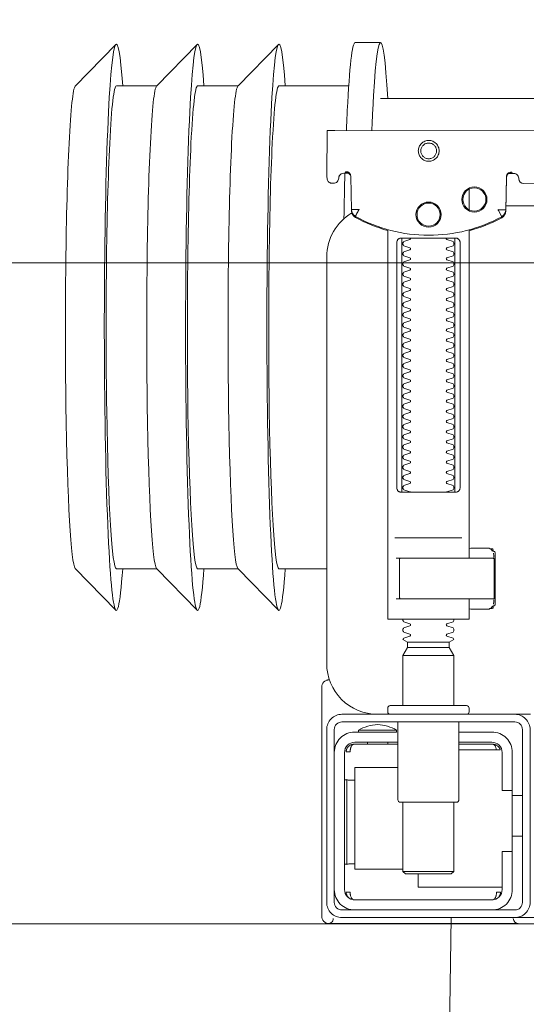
# Model space of a CAD drawing. Header units: millimetres. Extents: x 28291 to 177760, y -399809 to -170937.
# Tile 419 of 656: x 59980 to 59990, y -194373 to -194353. Entities that reach past the tile are written whole.
import ezdxf

# ---------------------------------------------------------------- set-up
doc = ezdxf.new("R2010")
doc.units = ezdxf.units.MM
doc.layers.get('0').update_dxf_attribs({"lineweight": 0})
doc.layers.add('!! 0_ Istn-widok', color=1, linetype='Continuous', lineweight=15)
doc.layers.add('!! 2 ZABUDOWA GK-MDF', color=7, linetype='Continuous', lineweight=13, true_color=0x7a7a7a)
doc.layers.add('!! 2_WYPOS- SANITARNE - zrealizowane', color=9, linetype='Continuous', lineweight=0, true_color=0x808080)
doc.layers.add('!!_@ wypos sanit nd', color=7, linetype='Continuous', lineweight=0, plot=False)

# ---------------------------------------------------------------- blocks, each defined once
blk = doc.blocks.new('A$C324a30b8')
for points in [[(-0.17797, -0.23916), (-0.17727, -0.11958), (-0.17552, 0)], [(-0.17552, 0), (0.17552, 0)]]:
    blk.add_lwpolyline(points)
blk = doc.blocks.new('A$C4ebe9e89')
for points in [[(-0.24944, 0.17326), (-0.24147, 0.18145)], [(-0.24136, 0.17331), (-0.23341, 0.17331), (-0.22548, 0.18145)], [(-0.22538, 0.17331), (-0.21743, 0.17331), (-0.2095, 0.18145)], [(-0.18941, 0.18181), (-0.19441, 0.18181)], [(-0.19567, 0.17331), (-0.20939, 0.17331)], [(-0.18941, 0.17081), (-0.04454, 0.17081), (-0.04035, 0.17071), (-0.03616, 0.17042), (-0.032, 0.16993), (-0.02786, 0.16925), (-0.02376, 0.16837), (-0.0197, 0.16731), (-0.0157, 0.16606), (-0.01176, 0.16462), (-0.00789, 0.163), (-0.0041, 0.1612), (-0.0004, 0.15923), (0.0032, 0.15708), (0.00671, 0.15478), (0.0101, 0.1523), (0.01337, 0.14968)], [(-0.19839, 0.16455), (-0.11148, 0.16437)], [(-0.19593, 0.15629), (-0.19608, 0.15629), (-0.19638, 0.15629), (-0.19593, 0.1562), (-0.19577, 0.15614), (-0.19563, 0.15605), (-0.19551, 0.15594), (-0.1954, 0.15581), (-0.19532, 0.15567), (-0.19526, 0.15551), (-0.19523, 0.15535)], [(-0.16479, 0.14865), (-0.16466, 0.1552), (-0.16464, 0.15536), (-0.1646, 0.15551), (-0.16454, 0.15566), (-0.16445, 0.15579), (-0.16435, 0.15591), (-0.16422, 0.15601), (-0.16408, 0.15609), (-0.16394, 0.15614), (-0.16348, 0.15622), (-0.1638, 0.15623), (-0.16395, 0.15623)], [(-0.172, 0.15297), (-0.172, 0.14892)], [(0.16493, 0.14968), (-0.16477, 0.14968)], [(-0.172, 0.14497), (-0.172, 0.08036)], [(-0.1852, 0.14236), (-0.1852, 0.09436)], [(-0.1748, 0.09436), (-0.1748, 0.14236)], [(-0.17342, 0.08436), (-0.18658, 0.08436)], [(-0.172, 0.0823), (-0.17167, 0.08236), (-0.1682, 0.08236), (-0.16809, 0.08236), (-0.16798, 0.08234), (-0.16789, 0.08225), (-0.16779, 0.08224), (-0.16762, 0.08223), (-0.16752, 0.08223), (-0.16741, 0.08221), (-0.1673, 0.08214), (-0.16725, 0.082), (-0.16725, 0.08174), (-0.16711, 0.08172), (-0.16701, 0.08168), (-0.16693, 0.08162), (-0.16687, 0.08148), (-0.16687, 0.07124), (-0.16691, 0.07111), (-0.16701, 0.07103), (-0.16725, 0.07098), (-0.16725, 0.07071), (-0.16728, 0.07061), (-0.16735, 0.07054), (-0.16746, 0.0705), (-0.16762, 0.07049), (-0.16775, 0.07048), (-0.16789, 0.07046), (-0.16797, 0.07039), (-0.16807, 0.07036), (-0.1682, 0.07036), (-0.17167, 0.07036), (-0.172, 0.07041)], [(-0.16829, 0.08235), (-0.16772, 0.08221), (-0.16738, 0.08176)], [(-0.16723, 0.08135), (-0.16714, 0.08082), (-0.16713, 0.08055)], [(-0.18633, 0.08036), (-0.17526, 0.08036), (-0.17367, 0.08036)], [(-0.24944, 0.07835), (-0.24147, 0.07016)], [(-0.24136, 0.07831), (-0.23341, 0.07831), (-0.22548, 0.07016)], [(-0.22538, 0.07831), (-0.21743, 0.07831), (-0.2095, 0.07016)], [(-0.2, 0.07831), (-0.20939, 0.07831)], [(-0.18633, 0.07236), (-0.1855, 0.07236), (-0.18567, 0.07246), (-0.1857, 0.07256)], [(-0.16713, 0.07216), (-0.16714, 0.0719), (-0.16723, 0.07137)], [(-0.16738, 0.07096), (-0.16772, 0.07051), (-0.16829, 0.07036)], [(-0.1841, 0.06388), (-0.1759, 0.06388)], [(-0.1759, 0.06282), (-0.1841, 0.06282)], [(-0.175, 0.06126), (-0.185, 0.06126)], [(-0.20001, 0.05638), (-0.19987, 0.05642), (-0.19976, 0.05645), (-0.19962, 0.05647), (-0.19948, 0.05647)], [(-0.20099, 0.05497), (-0.20099, 0.00998)], [(-0.19478, 0.04378), (-0.186, 0.04378)], [(-0.192, 0.04418), (-0.192, 0.04378)], [(-0.188, 0.04418), (-0.188, 0.04378)], [(-0.16664, 0.04268), (-0.16666, 0.04284), (-0.16669, 0.04295), (-0.16672, 0.04306), (-0.16675, 0.04316), (-0.16679, 0.04326), (-0.16683, 0.04337), (-0.16689, 0.04346), (-0.16694, 0.04355), (-0.16701, 0.04363), (-0.1671, 0.0437), (-0.16718, 0.04375), (-0.16728, 0.04378), (-0.16718, 0.04377), (-0.16708, 0.04376), (-0.16696, 0.04373), (-0.16686, 0.0437), (-0.16677, 0.04367), (-0.16666, 0.04362), (-0.16657, 0.04357), (-0.16646, 0.0435), (-0.16636, 0.04342), (-0.16627, 0.04334), (-0.16618, 0.04324), (-0.1661, 0.04314), (-0.16603, 0.04303), (-0.16597, 0.04292), (-0.16592, 0.0428), (-0.16588, 0.04268), (-0.174, 0.04268)], [(-0.174, 0.04378), (-0.16722, 0.04378)], [(-0.185, 0.01918), (-0.1945, 0.01918), (-0.1945, 0.03918), (-0.186, 0.03918)], [(-0.19591, 0.03679), (-0.19602, 0.03679), (-0.19616, 0.03679), (-0.19632, 0.03679), (-0.1965, 0.03679)], [(-0.1615, 0.03368), (-0.1635, 0.03368)], [(-0.185, 0.03238), (-0.185, 0.01876), (-0.1845, 0.01826), (-0.1755, 0.01826), (-0.175, 0.01876), (-0.175, 0.03238)], [(-0.1615, 0.02568), (-0.1635, 0.02568)], [(-0.1965, 0.02017), (-0.19632, 0.02017), (-0.19616, 0.02017), (-0.19602, 0.02017), (-0.19591, 0.02017)], [(-0.175, 0.01876), (-0.185, 0.01876)], [(-0.182, 0.01826), (-0.182, 0.01568), (-0.1655, 0.01568)], [(-0.16636, 0.01353), (-0.16625, 0.01364), (-0.16618, 0.01371), (-0.16612, 0.01379), (-0.16606, 0.01388), (-0.166, 0.01398), (-0.16596, 0.01407), (-0.16592, 0.01417), (-0.16589, 0.01428), (-0.16586, 0.01438), (-0.16584, 0.01449), (-0.16583, 0.01459), (-0.16583, 0.01469), (-0.16593, 0.01468), (-0.16606, 0.01468), (-0.1663, 0.01468), (-0.1664, 0.01468), (-0.16651, 0.01468), (-0.16661, 0.01468), (-0.16661, 0.01458), (-0.16662, 0.01448), (-0.16663, 0.01438), (-0.16664, 0.01428), (-0.16665, 0.01418), (-0.16667, 0.01407), (-0.1667, 0.01397), (-0.16673, 0.01387), (-0.16676, 0.01377), (-0.1668, 0.01366), (-0.16685, 0.01356), (-0.1669, 0.01347), (-0.16697, 0.01338), (-0.16704, 0.01331), (-0.16712, 0.01325), (-0.16725, 0.01318), (-0.19475, 0.01318), (-0.19493, 0.01328), (-0.19501, 0.01336), (-0.19507, 0.01344), (-0.19513, 0.01353), (-0.19518, 0.01363), (-0.19522, 0.01372), (-0.19526, 0.01383), (-0.19529, 0.01393), (-0.19532, 0.01405), (-0.19534, 0.01415), (-0.19536, 0.01425), (-0.19537, 0.01435), (-0.19538, 0.01446), (-0.19538, 0.01458), (-0.19539, 0.01468), (-0.19617, 0.01467), (-0.19616, 0.01456), (-0.19615, 0.01446), (-0.19613, 0.01435), (-0.1961, 0.01425), (-0.19607, 0.01415), (-0.19603, 0.01405), (-0.19598, 0.01395), (-0.19592, 0.01386), (-0.19586, 0.01377), (-0.19579, 0.01369), (-0.19571, 0.01361), (-0.19563, 0.01353)]]:
    blk.add_lwpolyline(points)
for points in [[(-0.19989, 0.16454), (-0.19995, 0.15554, 0.009369), (-0.19993, 0.15511), (-0.19991, 0.15494), (-0.19986, 0.15477), (-0.19978, 0.15461), (-0.19968, 0.15447), (-0.19955, 0.15435), (-0.1994, 0.15426), (-0.19924, 0.15419), (-0.19907, 0.15415), (-0.19895, 0.15414), (-0.1988, 0.15414)], [(-0.16412, 0.15607), (-0.16324, 0.15607), (-0.16303, 0.15604), (-0.16282, 0.15598), (-0.16264, 0.15587), (-0.16249, 0.15572), (-0.16236, 0.15555), (-0.16228, 0.15535), (-0.16224, 0.15515, 0.002299), (-0.16224, 0.15503, 0.40455), (-0.16124, 0.15406), (-0.11145, 0.15396)], [(-0.19576, 0.15613), (-0.19665, 0.15613, 0.282591), (-0.19753, 0.15558), (-0.19757, 0.15549), (-0.19761, 0.15538), (-0.19763, 0.15529), (-0.19764, 0.15514, -0.415352), (-0.19864, 0.15414)], [(-0.19623, 0.15644), (-0.19587, 0.15638), (-0.19555, 0.15617), (-0.19533, 0.15585), (-0.19523, 0.1555), (-0.19513, 0.14894), (-0.19513, 0.14888, 0.265347), (-0.19435, 0.14762, 0.125711), (-0.17997, 0.14391, 0.125711), (-0.16558, 0.14756, 0.26954), (-0.16479, 0.14885), (-0.16467, 0.1554), (-0.16464, 0.15562), (-0.16456, 0.15583), (-0.16444, 0.15601), (-0.16428, 0.15617), (-0.16409, 0.15628), (-0.16388, 0.15635), (-0.16368, 0.15638)], [(-0.15993, 0.04968), (-0.17248, 0.04968, 0.405519), (-0.172, 0.05018), (-0.172, 0.05088, 0.414214), (-0.1725, 0.05138), (-0.1875, 0.05138, 0.414214), (-0.188, 0.05088), (-0.188, 0.05018, 0.405519), (-0.18751, 0.04968), (-0.19, 0.04968, -0.414214), (-0.2, 0.05968), (-0.2, 0.13968, -0.266001), (-0.19506, 0.1483)], [(-0.19512, 0.14869), (-0.19511, 0.1485), (-0.19509, 0.1484), (-0.19506, 0.1483), (-0.19503, 0.1482), (-0.19498, 0.1481), (-0.19493, 0.148), (-0.19488, 0.14791), (-0.19482, 0.14782), (-0.19475, 0.14774), (-0.19467, 0.14766), (-0.1946, 0.14759), (-0.19451, 0.14753), (-0.19443, 0.14747), (-0.19434, 0.14742), (-0.19358, 0.14701), (-0.19281, 0.14663), (-0.19203, 0.14628), (-0.19124, 0.14594), (-0.19044, 0.14563), (-0.18964, 0.14534), (-0.18882, 0.14507), (-0.188, 0.14483), (-0.188, 0.06856, 0.414214), (-0.1878, 0.06836), (-0.17545, 0.06836), (-0.1722, 0.06836, 0.414214), (-0.172, 0.06856), (-0.172, 0.07236)], [(-0.172, 0.14478), (-0.17117, 0.14502), (-0.17034, 0.14528), (-0.16952, 0.14557), (-0.16871, 0.14588), (-0.16791, 0.14622), (-0.16712, 0.14657), (-0.16635, 0.14695), (-0.16558, 0.14736), (-0.16557, 0.14736, 0.269546), (-0.16479, 0.14865)], [(-0.18353, 0.09336, 0.182836), (-0.18364, 0.09345), (-0.18485, 0.09386, 0.050055), (-0.185, 0.09412), (-0.185, 0.0944, 0.050055), (-0.18485, 0.09466), (-0.18364, 0.09507, 0.719897), (-0.18364, 0.09545), (-0.18485, 0.09586, 0.050055), (-0.185, 0.09612), (-0.185, 0.0964, 0.050055), (-0.18485, 0.09666), (-0.18364, 0.09707, 0.719897), (-0.18364, 0.09745), (-0.18485, 0.09786, 0.050055), (-0.185, 0.09812), (-0.185, 0.0984, 0.050055), (-0.18485, 0.09866), (-0.18364, 0.09907, 0.719897), (-0.18364, 0.09945), (-0.18485, 0.09986, 0.050055), (-0.185, 0.10012), (-0.185, 0.1004, 0.050055), (-0.18485, 0.10066), (-0.18364, 0.10107, 0.719897), (-0.18364, 0.10145), (-0.18485, 0.10186, 0.050055), (-0.185, 0.10212), (-0.185, 0.1024, 0.050055), (-0.18485, 0.10266), (-0.18364, 0.10307, 0.719897), (-0.18364, 0.10345), (-0.18485, 0.10386, 0.050055), (-0.185, 0.10412), (-0.185, 0.1044, 0.050055), (-0.18485, 0.10466), (-0.18364, 0.10507, 0.719897), (-0.18364, 0.10545), (-0.18485, 0.10586, 0.050055), (-0.185, 0.10612), (-0.185, 0.1064, 0.050055), (-0.18485, 0.10666), (-0.18364, 0.10707, 0.719897), (-0.18364, 0.10745), (-0.18485, 0.10786, 0.050055), (-0.185, 0.10812), (-0.185, 0.1084, 0.050055), (-0.18485, 0.10866), (-0.18364, 0.10907, 0.719897), (-0.18364, 0.10945), (-0.18485, 0.10986, 0.050055), (-0.185, 0.11012), (-0.185, 0.1104, 0.050055), (-0.18485, 0.11066), (-0.18364, 0.11107, 0.719897), (-0.18364, 0.11145), (-0.18485, 0.11186, 0.050055), (-0.185, 0.11212), (-0.185, 0.1124, 0.050055), (-0.18485, 0.11266), (-0.18364, 0.11307, 0.719897), (-0.18364, 0.11345), (-0.18485, 0.11386, 0.050055), (-0.185, 0.11412), (-0.185, 0.1144, 0.050055), (-0.18485, 0.11466), (-0.18364, 0.11507, 0.719897), (-0.18364, 0.11545), (-0.18485, 0.11586, 0.050055), (-0.185, 0.11612), (-0.185, 0.1164, 0.050055), (-0.18485, 0.11666), (-0.18364, 0.11707, 0.719897), (-0.18364, 0.11745), (-0.18485, 0.11786, 0.050055), (-0.185, 0.11812), (-0.185, 0.1184, 0.050055), (-0.18485, 0.11866), (-0.18364, 0.11907, 0.719897), (-0.18364, 0.11945), (-0.18485, 0.11986, 0.050055), (-0.185, 0.12012), (-0.185, 0.1204, 0.050055), (-0.18485, 0.12066), (-0.18364, 0.12107, 0.719897), (-0.18364, 0.12145), (-0.18485, 0.12186, 0.050055), (-0.185, 0.12212), (-0.185, 0.1224, 0.050055), (-0.18485, 0.12266), (-0.18364, 0.12307, 0.719897), (-0.18364, 0.12345), (-0.18485, 0.12386, 0.050055), (-0.185, 0.12412), (-0.185, 0.1244, 0.050055), (-0.18485, 0.12466), (-0.18364, 0.12507, 0.719897), (-0.18364, 0.12545), (-0.18485, 0.12586, 0.050055), (-0.185, 0.12612), (-0.185, 0.1264, 0.050055), (-0.18485, 0.12666), (-0.18364, 0.12707, 0.719897), (-0.18364, 0.12745), (-0.18485, 0.12786, 0.050055), (-0.185, 0.12812), (-0.185, 0.1284, 0.050055), (-0.18485, 0.12866), (-0.18364, 0.12907, 0.719897), (-0.18364, 0.12945), (-0.18485, 0.12986, 0.050055), (-0.185, 0.13012), (-0.185, 0.1304, 0.050055), (-0.18485, 0.13066), (-0.18364, 0.13107, 0.719897), (-0.18364, 0.13145), (-0.18485, 0.13186, 0.050055), (-0.185, 0.13212), (-0.185, 0.1324, 0.050055), (-0.18485, 0.13266), (-0.18364, 0.13307, 0.719897), (-0.18364, 0.13345), (-0.18485, 0.13386, 0.050055), (-0.185, 0.13412), (-0.185, 0.1344, 0.050055), (-0.18485, 0.13466), (-0.18364, 0.13507, 0.719897), (-0.18364, 0.13545), (-0.18485, 0.13586, 0.050055), (-0.185, 0.13612), (-0.185, 0.1364, 0.050055), (-0.18485, 0.13666), (-0.18364, 0.13707, 0.719897), (-0.18364, 0.13745), (-0.18485, 0.13786, 0.050055), (-0.185, 0.13812), (-0.185, 0.1384, 0.050055), (-0.18485, 0.13866), (-0.18364, 0.13907, 0.719897), (-0.18364, 0.13945), (-0.18485, 0.13986, 0.050055), (-0.185, 0.14012), (-0.185, 0.1404, 0.050055), (-0.18485, 0.14066), (-0.18364, 0.14107, 0.719897), (-0.18364, 0.14145), (-0.18485, 0.14186, 0.050055), (-0.185, 0.14212), (-0.185, 0.1424, 0.050055), (-0.18485, 0.14266), (-0.18364, 0.14307, 0.474594), (-0.18353, 0.14336)], [(-0.17647, 0.14336, 0.474594), (-0.17636, 0.14307), (-0.17514, 0.14266, 0.050055), (-0.175, 0.1424), (-0.175, 0.14212, 0.050055), (-0.17514, 0.14186), (-0.17636, 0.14145, 0.719897), (-0.17636, 0.14107), (-0.17514, 0.14066, 0.050055), (-0.175, 0.1404), (-0.175, 0.14012, 0.050055), (-0.17514, 0.13986), (-0.17636, 0.13945, 0.719897), (-0.17636, 0.13907), (-0.17514, 0.13866, 0.050055), (-0.175, 0.1384), (-0.175, 0.13812, 0.050055), (-0.17514, 0.13786), (-0.17636, 0.13745, 0.719897), (-0.17636, 0.13707), (-0.17514, 0.13666, 0.050055), (-0.175, 0.1364), (-0.175, 0.13612, 0.050055), (-0.17514, 0.13586), (-0.17636, 0.13545, 0.719897), (-0.17636, 0.13507), (-0.17514, 0.13466, 0.050055), (-0.175, 0.1344), (-0.175, 0.13412, 0.050055), (-0.17514, 0.13386), (-0.17636, 0.13345, 0.719897), (-0.17636, 0.13307), (-0.17514, 0.13266, 0.050055), (-0.175, 0.1324), (-0.175, 0.13212, 0.050055), (-0.17514, 0.13186), (-0.17636, 0.13145, 0.719897), (-0.17636, 0.13107), (-0.17514, 0.13066, 0.050055), (-0.175, 0.1304), (-0.175, 0.13012, 0.050055), (-0.17514, 0.12986), (-0.17636, 0.12945, 0.719897), (-0.17636, 0.12907), (-0.17514, 0.12866, 0.050055), (-0.175, 0.1284), (-0.175, 0.12812, 0.050055), (-0.17514, 0.12786), (-0.17636, 0.12745, 0.719897), (-0.17636, 0.12707), (-0.17514, 0.12666, 0.050055), (-0.175, 0.1264), (-0.175, 0.12612, 0.050055), (-0.17514, 0.12586), (-0.17636, 0.12545, 0.719897), (-0.17636, 0.12507), (-0.17514, 0.12466, 0.050055), (-0.175, 0.1244), (-0.175, 0.12412, 0.050055), (-0.17514, 0.12386), (-0.17636, 0.12345, 0.719897), (-0.17636, 0.12307), (-0.17514, 0.12266, 0.050055), (-0.175, 0.1224), (-0.175, 0.12212, 0.050055), (-0.17514, 0.12186), (-0.17636, 0.12145, 0.719897), (-0.17636, 0.12107), (-0.17514, 0.12066, 0.050055), (-0.175, 0.1204), (-0.175, 0.12012, 0.050055), (-0.17514, 0.11986), (-0.17636, 0.11945, 0.719897), (-0.17636, 0.11907), (-0.17514, 0.11866, 0.050055), (-0.175, 0.1184), (-0.175, 0.11812, 0.050055), (-0.17514, 0.11786), (-0.17636, 0.11745, 0.719897), (-0.17636, 0.11707), (-0.17514, 0.11666, 0.050055), (-0.175, 0.1164), (-0.175, 0.11612, 0.050055), (-0.17514, 0.11586), (-0.17636, 0.11545, 0.719897), (-0.17636, 0.11507), (-0.17514, 0.11466, 0.050055), (-0.175, 0.1144), (-0.175, 0.11412, 0.050055), (-0.17514, 0.11386), (-0.17636, 0.11345, 0.719897), (-0.17636, 0.11307), (-0.17514, 0.11266, 0.050055), (-0.175, 0.1124), (-0.175, 0.11212, 0.050055), (-0.17514, 0.11186), (-0.17636, 0.11145, 0.719897), (-0.17636, 0.11107), (-0.17514, 0.11066, 0.050055), (-0.175, 0.1104), (-0.175, 0.11012, 0.050055), (-0.17514, 0.10986), (-0.17636, 0.10945, 0.719897), (-0.17636, 0.10907), (-0.17514, 0.10866, 0.050055), (-0.175, 0.1084), (-0.175, 0.10812, 0.050055), (-0.17514, 0.10786), (-0.17636, 0.10745, 0.719897), (-0.17636, 0.10707), (-0.17514, 0.10666, 0.050055), (-0.175, 0.1064), (-0.175, 0.10612, 0.050055), (-0.17514, 0.10586), (-0.17636, 0.10545, 0.719897), (-0.17636, 0.10507), (-0.17514, 0.10466, 0.050055), (-0.175, 0.1044), (-0.175, 0.10412, 0.050055), (-0.17514, 0.10386), (-0.17636, 0.10345, 0.719897), (-0.17636, 0.10307), (-0.17514, 0.10266, 0.050055), (-0.175, 0.1024), (-0.175, 0.10212, 0.050055), (-0.17514, 0.10186), (-0.17636, 0.10145, 0.719897), (-0.17636, 0.10107), (-0.17514, 0.10066, 0.050055), (-0.175, 0.1004), (-0.175, 0.10012, 0.050055), (-0.17514, 0.09986), (-0.17636, 0.09945, 0.719897), (-0.17636, 0.09907), (-0.17514, 0.09866, 0.050055), (-0.175, 0.0984), (-0.175, 0.09812, 0.050055), (-0.17514, 0.09786), (-0.17636, 0.09745, 0.719897), (-0.17636, 0.09707), (-0.17514, 0.09666, 0.050055), (-0.175, 0.0964), (-0.175, 0.09612, 0.050055), (-0.17514, 0.09586), (-0.17636, 0.09545, 0.719897), (-0.17636, 0.09507), (-0.17514, 0.09466, 0.050055), (-0.175, 0.0944), (-0.175, 0.09412, 0.050055), (-0.17514, 0.09386), (-0.17636, 0.09345, 0.182836), (-0.17647, 0.09336)], [(-0.1857, 0.08016), (-0.1857, 0.07256), (-0.1857, 0.08016), (-0.18567, 0.08026), (-0.18559, 0.08034), (-0.17695, 0.08036), (-0.16725, 0.08036, -0.414214), (-0.16705, 0.08016), (-0.16705, 0.07256, -0.414214), (-0.16725, 0.07236), (-0.18543, 0.07236), (-0.18553, 0.0724), (-0.18559, 0.07256)], [(-0.185, 0.06836), (-0.185, 0.06812, -0.050055), (-0.18485, 0.06786), (-0.18364, 0.06745, -0.719897), (-0.18364, 0.06707), (-0.18485, 0.06666, -0.050055), (-0.185, 0.0664), (-0.185, 0.06612, -0.050055), (-0.18485, 0.06586), (-0.18364, 0.06545, -0.719897), (-0.18364, 0.06507), (-0.18485, 0.06466, -0.050055), (-0.185, 0.0644), (-0.1841, 0.06388), (-0.1841, 0.06282), (-0.185, 0.06126), (-0.185, 0.05138)], [(-0.175, 0.06836), (-0.175, 0.06812, 0.050055), (-0.17514, 0.06786), (-0.17636, 0.06745, 0.719897), (-0.17636, 0.06707), (-0.17514, 0.06666, 0.050055), (-0.175, 0.0664), (-0.175, 0.06612, 0.050055), (-0.17514, 0.06586), (-0.17636, 0.06545, 0.719897), (-0.17636, 0.06507), (-0.17514, 0.06466, 0.050055), (-0.175, 0.0644), (-0.1759, 0.06388), (-0.1759, 0.06282), (-0.175, 0.06126), (-0.175, 0.05138)], [(-0.20011, 0.05634, 0.091301), (-0.20055, 0.05604, 0.198909), (-0.20099, 0.05497)], [(-0.19944, 0.0564, 0.170835), (-0.20011, 0.05634)], [(-0.1985, 0.04218, -0.414214), (-0.1945, 0.04618), (-0.18625, 0.04618), (-0.18625, 0.04656), (-0.19375, 0.04656), (-0.19375, 0.04618)], [(-0.18625, 0.04656, 0.119096), (-0.19, 0.04764, 0.119096), (-0.19375, 0.04656)], [(-0.186, 0.04818), (-0.186, 0.03288, 0.414214), (-0.1855, 0.03238), (-0.1745, 0.03238, 0.414214), (-0.174, 0.03288), (-0.174, 0.04818)], [(-0.174, 0.04618), (-0.1675, 0.04618, -0.414214), (-0.1635, 0.04218), (-0.16353, 0.04268)], [(-0.186, 0.04418), (-0.1945, 0.04418, 0.414214), (-0.1965, 0.04218), (-0.1965, 0.01518, 0.414214), (-0.1945, 0.01318), (-0.1675, 0.01318, 0.414214), (-0.1655, 0.01518), (-0.1655, 0.02268), (-0.1635, 0.02268), (-0.1635, 0.04218)], [(-0.1635, 0.03468), (-0.1655, 0.03468), (-0.1655, 0.04218, 0.414214), (-0.1675, 0.04418), (-0.174, 0.04418)], [(-0.1945, 0.02025), (-0.19515, 0.02024), (-0.19542, 0.02024), (-0.1956, 0.02024), (-0.19567, 0.02024, 0.116465), (-0.19589, 0.02018), (-0.19601, 0.02013), (-0.19601, 0.03683), (-0.19589, 0.03678, 0.116465), (-0.19567, 0.03672), (-0.19542, 0.03672), (-0.19515, 0.03672), (-0.1945, 0.03671)], [(-0.1675, 0.01118, 0.414214), (-0.1635, 0.01518), (-0.1635, 0.02268)], [(-0.1985, 0.01518, 0.414214), (-0.1945, 0.01118)], [(-0.20099, 0.00998, 0.198909), (-0.20055, 0.00892, 0.091301), (-0.20011, 0.00862)], [(-0.16237, 0.00849), (-0.16249, 0.00849), (-0.16269, 0.00849), (-0.16294, 0.00849), (-0.16323, 0.00849), (-0.16357, 0.00849), (-0.16393, 0.00849), (-0.16428, 0.00849), (-0.19771, 0.00849), (-0.19841, 0.00849), (-0.19903, 0.00849), (-0.19948, 0.00849), (-0.19961, 0.00849), (-0.19973, 0.00851), (-0.19984, 0.00853), (-0.20003, 0.00859, 0.517033), (-0.1987, 0.00952)], [(-0.1633, 0.00948, 0.412536), (-0.1623, 0.00848), (-0.1125, 0.00848), (-0.11221, 0.00851), (-0.11193, 0.0086), (-0.11168, 0.00873), (-0.11145, 0.00892), (-0.11126, 0.00914), (-0.11112, 0.0094), (-0.11104, 0.00968)]]:
    blk.add_lwpolyline(points, format="xyb")
for points in [[(-0.17994, 0.16256), (-0.17974, 0.16255), (-0.17954, 0.16252), (-0.17934, 0.16247), (-0.17915, 0.1624), (-0.17897, 0.16231), (-0.1788, 0.16221), (-0.17864, 0.16209), (-0.17849, 0.16196), (-0.17836, 0.16181), (-0.17824, 0.16165), (-0.17813, 0.16147), (-0.17805, 0.16129), (-0.17798, 0.1611), (-0.17793, 0.16091), (-0.1779, 0.16071), (-0.17789, 0.16051), (-0.1779, 0.16031), (-0.17793, 0.16011), (-0.17798, 0.15991), (-0.17805, 0.15972), (-0.17814, 0.15954), (-0.17824, 0.15937), (-0.17836, 0.15921), (-0.1785, 0.15906), (-0.17865, 0.15893), (-0.17881, 0.15881), (-0.17898, 0.1587), (-0.17916, 0.15862), (-0.17935, 0.15855), (-0.17955, 0.1585), (-0.17975, 0.15847), (-0.17995, 0.15846), (-0.18015, 0.15847), (-0.18035, 0.1585), (-0.18054, 0.15855), (-0.18073, 0.15862), (-0.18091, 0.15871), (-0.18108, 0.15881), (-0.18124, 0.15893), (-0.18139, 0.15907), (-0.18153, 0.15922), (-0.18165, 0.15938), (-0.18175, 0.15955), (-0.18184, 0.15973), (-0.1819, 0.15992), (-0.18195, 0.16012), (-0.18198, 0.16031), (-0.18199, 0.16052), (-0.18198, 0.16072), (-0.18195, 0.16091), (-0.1819, 0.16111), (-0.18183, 0.1613), (-0.18175, 0.16148), (-0.18164, 0.16165), (-0.18152, 0.16181), (-0.18139, 0.16196), (-0.18124, 0.1621), (-0.18108, 0.16222), (-0.1809, 0.16232), (-0.18072, 0.1624), (-0.18053, 0.16247), (-0.18034, 0.16252), (-0.18014, 0.16255)], [(-0.17994, 0.16205), (-0.17979, 0.16205), (-0.17964, 0.16202), (-0.17949, 0.16199), (-0.17935, 0.16194), (-0.17921, 0.16187), (-0.17908, 0.16179), (-0.17896, 0.1617), (-0.17884, 0.1616), (-0.17874, 0.16149), (-0.17865, 0.16136), (-0.17857, 0.16123), (-0.17851, 0.1611), (-0.17846, 0.16095), (-0.17842, 0.1608), (-0.1784, 0.16065), (-0.17839, 0.1605), (-0.1784, 0.16035), (-0.17842, 0.1602), (-0.17846, 0.16005), (-0.17851, 0.15991), (-0.17858, 0.15977), (-0.17866, 0.15964), (-0.17875, 0.15952), (-0.17885, 0.15941), (-0.17896, 0.1593), (-0.17908, 0.15921), (-0.17921, 0.15914), (-0.17935, 0.15907), (-0.1795, 0.15902), (-0.17964, 0.15898), (-0.17979, 0.15896), (-0.17995, 0.15895), (-0.1801, 0.15896), (-0.18025, 0.15899), (-0.18039, 0.15902), (-0.18054, 0.15907), (-0.18067, 0.15914), (-0.18081, 0.15922), (-0.18093, 0.15931), (-0.18104, 0.15941), (-0.18114, 0.15952), (-0.18123, 0.15965), (-0.18131, 0.15978), (-0.18138, 0.15991), (-0.18143, 0.16006), (-0.18146, 0.16021), (-0.18148, 0.16036), (-0.18149, 0.16051), (-0.18148, 0.16066), (-0.18146, 0.16081), (-0.18142, 0.16096), (-0.18137, 0.1611), (-0.18131, 0.16124), (-0.18123, 0.16137), (-0.18114, 0.16149), (-0.18104, 0.1616), (-0.18092, 0.1617), (-0.1808, 0.1618), (-0.18067, 0.16187), (-0.18053, 0.16194), (-0.18039, 0.16199), (-0.18024, 0.16203), (-0.18009, 0.16205)], [(-0.17471, 0.14336), (-0.17462, 0.14336), (-0.17454, 0.14335), (-0.17445, 0.14333), (-0.17436, 0.14331), (-0.17428, 0.14327), (-0.1742, 0.14323), (-0.17413, 0.14318), (-0.17406, 0.14313), (-0.174, 0.14306), (-0.17394, 0.14299), (-0.17389, 0.1429), (-0.17384, 0.1428), (-0.1738, 0.1427), (-0.17378, 0.14259), (-0.17376, 0.14247), (-0.17375, 0.14236), (-0.17375, 0.09436), (-0.17376, 0.09424), (-0.17378, 0.09413), (-0.1738, 0.09402), (-0.17384, 0.09391), (-0.17389, 0.09382), (-0.17394, 0.09373), (-0.174, 0.09366), (-0.17406, 0.09359), (-0.17413, 0.09353), (-0.1742, 0.09349), (-0.17428, 0.09344), (-0.17436, 0.09341), (-0.17445, 0.09339), (-0.17454, 0.09337), (-0.17462, 0.09336), (-0.17471, 0.09336), (-0.18529, 0.09336), (-0.18538, 0.09336), (-0.18546, 0.09337), (-0.18555, 0.09339), (-0.18564, 0.09341), (-0.18572, 0.09344), (-0.1858, 0.09349), (-0.18587, 0.09353), (-0.18594, 0.09359), (-0.186, 0.09366), (-0.18606, 0.09373), (-0.18611, 0.09382), (-0.18616, 0.09391), (-0.1862, 0.09402), (-0.18622, 0.09413), (-0.18624, 0.09424), (-0.18624, 0.09436), (-0.18624, 0.14236), (-0.18624, 0.14247), (-0.18622, 0.14259), (-0.1862, 0.1427), (-0.18616, 0.1428), (-0.18611, 0.1429), (-0.18606, 0.14299), (-0.186, 0.14306), (-0.18594, 0.14313), (-0.18587, 0.14318), (-0.1858, 0.14323), (-0.18572, 0.14327), (-0.18564, 0.14331), (-0.18555, 0.14333), (-0.18546, 0.14335), (-0.18538, 0.14336), (-0.18529, 0.14336)], [(-0.19467, 0.04378), (-0.19466, 0.04378), (-0.19466, 0.04378), (-0.19466, 0.04378), (-0.19466, 0.04378), (-0.19466, 0.04378), (-0.19466, 0.04378), (-0.19466, 0.04378), (-0.19466, 0.04378), (-0.19466, 0.04378), (-0.19466, 0.04378), (-0.19466, 0.04378), (-0.19466, 0.04378), (-0.19466, 0.04378), (-0.19466, 0.04378), (-0.19466, 0.04378), (-0.19466, 0.04378), (-0.19467, 0.04378), (-0.19467, 0.04378), (-0.19467, 0.04378), (-0.19467, 0.04378), (-0.19468, 0.04378), (-0.19468, 0.04378), (-0.19469, 0.04378), (-0.1947, 0.04378), (-0.1947, 0.04378), (-0.19471, 0.04378), (-0.19471, 0.04378), (-0.19471, 0.04378), (-0.19471, 0.04378), (-0.19472, 0.04378), (-0.19472, 0.04378), (-0.19472, 0.04377), (-0.19472, 0.04377), (-0.19473, 0.04377), (-0.19473, 0.04377), (-0.19473, 0.04377), (-0.19473, 0.04377), (-0.19473, 0.04377), (-0.19473, 0.04377), (-0.19474, 0.04377), (-0.19474, 0.04377), (-0.19474, 0.04377), (-0.19474, 0.04377), (-0.19474, 0.04377), (-0.19475, 0.04377), (-0.19475, 0.04377), (-0.19475, 0.04377), (-0.19475, 0.04377), (-0.19476, 0.04377), (-0.19476, 0.04377), (-0.19476, 0.04377), (-0.19477, 0.04376), (-0.19477, 0.04376), (-0.19477, 0.04376), (-0.19478, 0.04376), (-0.19479, 0.04376), (-0.19479, 0.04376), (-0.1948, 0.04375), (-0.19481, 0.04375), (-0.19481, 0.04375), (-0.19482, 0.04374), (-0.19483, 0.04374), (-0.19483, 0.04374), (-0.19484, 0.04373), (-0.19485, 0.04373), (-0.19485, 0.04373), (-0.19486, 0.04372), (-0.19487, 0.04372), (-0.19488, 0.04371), (-0.19488, 0.04371), (-0.19489, 0.0437), (-0.1949, 0.0437), (-0.1949, 0.04369), (-0.19491, 0.04369), (-0.19492, 0.04368), (-0.19493, 0.04368), (-0.19493, 0.04367), (-0.19494, 0.04367), (-0.19495, 0.04366), (-0.19495, 0.04366), (-0.19496, 0.04365), (-0.19497, 0.04364), (-0.19497, 0.04364), (-0.19498, 0.04363), (-0.19499, 0.04362), (-0.19499, 0.04362), (-0.195, 0.04361), (-0.19501, 0.0436), (-0.19501, 0.04359), (-0.19502, 0.04359), (-0.19503, 0.04358), (-0.19503, 0.04357), (-0.19504, 0.04356), (-0.19504, 0.04356), (-0.19505, 0.04355), (-0.19506, 0.04354), (-0.19506, 0.04353), (-0.19507, 0.04352), (-0.19508, 0.04351), (-0.19508, 0.0435), (-0.19509, 0.04349), (-0.19509, 0.04349), (-0.1951, 0.04348), (-0.19511, 0.04347), (-0.19511, 0.04346), (-0.19512, 0.04345), (-0.19512, 0.04344), (-0.19513, 0.04343), (-0.19513, 0.04342), (-0.19514, 0.04341), (-0.19515, 0.0434), (-0.19515, 0.04339), (-0.19516, 0.04338), (-0.19516, 0.04337), (-0.19517, 0.04336), (-0.19517, 0.04334), (-0.19518, 0.04333), (-0.19518, 0.04332), (-0.19519, 0.04331), (-0.19519, 0.0433), (-0.1952, 0.04329), (-0.1952, 0.04328), (-0.19521, 0.04327), (-0.19521, 0.04325), (-0.19522, 0.04324), (-0.19522, 0.04323), (-0.19523, 0.04322), (-0.19523, 0.04321), (-0.19524, 0.04319), (-0.19524, 0.04318), (-0.19525, 0.04317), (-0.19525, 0.04316), (-0.19526, 0.04313), (-0.19527, 0.04311), (-0.19527, 0.04308), (-0.19528, 0.04306), (-0.19529, 0.04303), (-0.1953, 0.043), (-0.1953, 0.04298), (-0.19531, 0.04295), (-0.19532, 0.04292), (-0.19532, 0.0429), (-0.19533, 0.04287), (-0.19533, 0.04285), (-0.19534, 0.04282), (-0.19534, 0.04279), (-0.19535, 0.04277), (-0.19535, 0.04274), (-0.19536, 0.04271), (-0.19536, 0.04269), (-0.19536, 0.04266), (-0.19537, 0.04263), (-0.19537, 0.04261), (-0.19537, 0.04258), (-0.19537, 0.04257), (-0.19537, 0.04256), (-0.19537, 0.04255), (-0.19537, 0.04255), (-0.19537, 0.04254), (-0.19538, 0.04253), (-0.19538, 0.04253), (-0.19538, 0.04252), (-0.19538, 0.04252), (-0.19538, 0.04251), (-0.19538, 0.04251), (-0.19538, 0.0425), (-0.19538, 0.04249), (-0.19538, 0.04249), (-0.19538, 0.04248), (-0.19538, 0.04248), (-0.19538, 0.04248), (-0.19538, 0.04247), (-0.19538, 0.04247), (-0.19538, 0.04246), (-0.19538, 0.04246), (-0.19538, 0.04246), (-0.19538, 0.04245), (-0.19538, 0.04245), (-0.19538, 0.04245), (-0.19538, 0.04244), (-0.19538, 0.04244), (-0.19538, 0.04244), (-0.19538, 0.04244), (-0.19538, 0.04243), (-0.19538, 0.04243), (-0.19538, 0.04243), (-0.19538, 0.04242), (-0.19538, 0.04242), (-0.19538, 0.04241), (-0.19538, 0.04241), (-0.19538, 0.0424), (-0.19538, 0.0424), (-0.19538, 0.04239), (-0.19538, 0.04239), (-0.19538, 0.04239), (-0.19538, 0.04238), (-0.19538, 0.04238), (-0.19538, 0.04237), (-0.19538, 0.04237), (-0.19538, 0.04236), (-0.19538, 0.04236), (-0.19538, 0.04235), (-0.19538, 0.04235), (-0.19538, 0.04234), (-0.19538, 0.04234), (-0.19538, 0.04234), (-0.19538, 0.04233), (-0.19538, 0.04232), (-0.19538, 0.04232), (-0.19538, 0.04231), (-0.19538, 0.04231), (-0.19538, 0.04231), (-0.19538, 0.0423), (-0.19538, 0.0423), (-0.19538, 0.04229), (-0.19538, 0.04229), (-0.19538, 0.04229), (-0.19538, 0.04229), (-0.19538, 0.04228), (-0.19538, 0.04228), (-0.19538, 0.04228), (-0.19538, 0.04228), (-0.19539, 0.04228), (-0.19539, 0.04228), (-0.19539, 0.04228), (-0.19539, 0.04227), (-0.19539, 0.04227), (-0.1954, 0.04227), (-0.1954, 0.04227), (-0.1954, 0.04227), (-0.1954, 0.04227), (-0.19541, 0.04227), (-0.19541, 0.04227), (-0.19542, 0.04227), (-0.19542, 0.04227), (-0.19543, 0.04228), (-0.19544, 0.04228), (-0.19545, 0.04228), (-0.19545, 0.04228), (-0.19546, 0.04228), (-0.19546, 0.04228), (-0.19546, 0.04228), (-0.19547, 0.04228), (-0.19548, 0.04228), (-0.19549, 0.04228), (-0.19549, 0.04228), (-0.1955, 0.04228), (-0.19551, 0.04228), (-0.19552, 0.04228), (-0.19553, 0.04228), (-0.19554, 0.04228), (-0.19555, 0.04228), (-0.19556, 0.04228), (-0.19557, 0.04228), (-0.19558, 0.04228), (-0.19559, 0.04228), (-0.19561, 0.04228), (-0.19563, 0.04228), (-0.19565, 0.04228), (-0.19568, 0.04228), (-0.1957, 0.04228), (-0.19574, 0.04228), (-0.19576, 0.04228), (-0.19578, 0.04228), (-0.19595, 0.04228), (-0.19596, 0.04228), (-0.19598, 0.04228), (-0.19599, 0.04228), (-0.196, 0.04228), (-0.19602, 0.04228), (-0.19603, 0.04228), (-0.19604, 0.04228), (-0.19605, 0.04228), (-0.19606, 0.04228), (-0.19607, 0.04228), (-0.19608, 0.04228), (-0.19609, 0.04228), (-0.1961, 0.04228), (-0.19611, 0.04228), (-0.19612, 0.04228), (-0.19613, 0.04229), (-0.19613, 0.04229), (-0.19614, 0.04229), (-0.19614, 0.04229), (-0.19615, 0.04229), (-0.19615, 0.04229), (-0.19615, 0.04229), (-0.19615, 0.04229), (-0.19616, 0.04229), (-0.19616, 0.04229), (-0.19616, 0.04228), (-0.19616, 0.04228), (-0.19616, 0.04228), (-0.19616, 0.04228), (-0.19616, 0.04228), (-0.19616, 0.04228), (-0.19616, 0.04227), (-0.19616, 0.04227), (-0.19616, 0.04227), (-0.19617, 0.04227), (-0.19617, 0.04227), (-0.19617, 0.04227), (-0.19617, 0.04227), (-0.19617, 0.04227), (-0.19617, 0.04227), (-0.19617, 0.04227), (-0.19617, 0.04228), (-0.19617, 0.04228), (-0.19617, 0.04228), (-0.19617, 0.04229), (-0.19617, 0.04229), (-0.19617, 0.04229), (-0.19617, 0.0423), (-0.19617, 0.04231), (-0.19617, 0.04232), (-0.19617, 0.04233), (-0.19617, 0.04234), (-0.19616, 0.04234), (-0.19616, 0.04234), (-0.19616, 0.04235), (-0.19616, 0.04235), (-0.19616, 0.04236), (-0.19616, 0.04236), (-0.19616, 0.04237), (-0.19616, 0.04238), (-0.19616, 0.04239), (-0.19616, 0.04239), (-0.19616, 0.0424), (-0.19616, 0.0424), (-0.19616, 0.04241), (-0.19616, 0.04241), (-0.19616, 0.04241), (-0.19616, 0.04242), (-0.19616, 0.04242), (-0.19616, 0.04243), (-0.19616, 0.04243), (-0.19616, 0.04244), (-0.19616, 0.04244), (-0.19616, 0.04245), (-0.19616, 0.04245), (-0.19616, 0.04246), (-0.19616, 0.04246), (-0.19615, 0.04246), (-0.19615, 0.04246), (-0.19615, 0.04247), (-0.19615, 0.04247), (-0.19615, 0.04248), (-0.19615, 0.04248), (-0.19615, 0.04248), (-0.19615, 0.04249), (-0.19615, 0.04249), (-0.19615, 0.0425), (-0.19615, 0.04251), (-0.19615, 0.04251), (-0.19615, 0.04252), (-0.19615, 0.04252), (-0.19614, 0.04253), (-0.19614, 0.04254), (-0.19614, 0.04254), (-0.19614, 0.04255), (-0.19614, 0.04256), (-0.19614, 0.04256), (-0.19614, 0.04257), (-0.19614, 0.04258), (-0.19613, 0.04259), (-0.19613, 0.0426), (-0.19613, 0.0426), (-0.19613, 0.04261), (-0.19612, 0.04263), (-0.19612, 0.04264), (-0.19612, 0.04266), (-0.19611, 0.04268), (-0.19611, 0.04269), (-0.1961, 0.04271), (-0.1961, 0.04273), (-0.19609, 0.04274), (-0.19609, 0.04276), (-0.19608, 0.04277), (-0.19608, 0.04279), (-0.19607, 0.04281), (-0.19606, 0.04282), (-0.19606, 0.04284), (-0.19605, 0.04285), (-0.19605, 0.04287), (-0.19604, 0.04288), (-0.19603, 0.0429), (-0.19602, 0.04291), (-0.19602, 0.04293), (-0.19601, 0.04295), (-0.196, 0.04296), (-0.19599, 0.04298), (-0.19599, 0.04299), (-0.19598, 0.043), (-0.19597, 0.04302), (-0.19596, 0.04303), (-0.19595, 0.04305), (-0.19595, 0.04306), (-0.19594, 0.04308), (-0.19593, 0.04309), (-0.19592, 0.04311), (-0.19591, 0.04312), (-0.1959, 0.04313), (-0.19589, 0.04315), (-0.19588, 0.04316), (-0.19587, 0.04317), (-0.19586, 0.04319), (-0.19585, 0.0432), (-0.19584, 0.04321), (-0.19583, 0.04323), (-0.19582, 0.04324), (-0.19581, 0.04325), (-0.1958, 0.04327), (-0.19578, 0.04328), (-0.19577, 0.04329), (-0.19576, 0.0433), (-0.19575, 0.04332), (-0.19574, 0.04333), (-0.19573, 0.04334), (-0.19571, 0.04335), (-0.1957, 0.04336), (-0.19569, 0.04338), (-0.19568, 0.04339), (-0.19567, 0.0434), (-0.19565, 0.04341), (-0.19564, 0.04342), (-0.19563, 0.04343), (-0.19561, 0.04344), (-0.1956, 0.04345), (-0.19559, 0.04346), (-0.19557, 0.04347), (-0.19556, 0.04348), (-0.19555, 0.04349), (-0.19553, 0.0435), (-0.19552, 0.04351), (-0.19551, 0.04352), (-0.19549, 0.04353), (-0.19548, 0.04354), (-0.19546, 0.04355), (-0.19545, 0.04356), (-0.19543, 0.04357), (-0.19542, 0.04358), (-0.19541, 0.04358), (-0.19539, 0.04359), (-0.19538, 0.0436), (-0.19536, 0.04361), (-0.19535, 0.04362), (-0.19533, 0.04362), (-0.19532, 0.04363), (-0.1953, 0.04364), (-0.19529, 0.04365), (-0.19527, 0.04365), (-0.19525, 0.04366), (-0.19524, 0.04367), (-0.19522, 0.04367), (-0.19521, 0.04368), (-0.19519, 0.04368), (-0.19518, 0.04369), (-0.19516, 0.0437), (-0.19514, 0.0437), (-0.19513, 0.04371), (-0.19511, 0.04371), (-0.1951, 0.04372), (-0.19508, 0.04372), (-0.19506, 0.04373), (-0.19505, 0.04373), (-0.19503, 0.04373), (-0.19501, 0.04374), (-0.195, 0.04374), (-0.19498, 0.04375), (-0.19496, 0.04375), (-0.19495, 0.04375), (-0.19493, 0.04376), (-0.19491, 0.04376), (-0.19491, 0.04376), (-0.1949, 0.04376), (-0.19489, 0.04376), (-0.19488, 0.04376), (-0.19487, 0.04377), (-0.19486, 0.04377), (-0.19485, 0.04377), (-0.19483, 0.04377), (-0.19482, 0.04377), (-0.19481, 0.04377), (-0.1948, 0.04377), (-0.19479, 0.04377), (-0.19479, 0.04377), (-0.19478, 0.04377), (-0.19478, 0.04378), (-0.19477, 0.04378), (-0.19476, 0.04378), (-0.19475, 0.04378), (-0.19475, 0.04378), (-0.19474, 0.04378), (-0.19474, 0.04378), (-0.19473, 0.04378), (-0.19473, 0.04378), (-0.19471, 0.04378), (-0.1947, 0.04378), (-0.1947, 0.04378), (-0.19469, 0.04378), (-0.19469, 0.04378), (-0.19469, 0.04378), (-0.19469, 0.04378), (-0.19469, 0.04378), (-0.19468, 0.04378), (-0.19468, 0.04378), (-0.19468, 0.04378), (-0.19467, 0.04378), (-0.19467, 0.04378), (-0.19467, 0.04378), (-0.19467, 0.04378)]]:
    blk.add_lwpolyline(points, close=True)
for points in [[(-0.19435, 0.14766), (-0.19435, 0.14766), (-0.19435, 0.14766), (-0.19435, 0.14766), (-0.19435, 0.14766), (-0.19435, 0.14766), (-0.19434, 0.14766), (-0.19434, 0.14766), (-0.19434, 0.14766), (-0.19434, 0.14766), (-0.19434, 0.14766), (-0.19435, 0.14766), (-0.19435, 0.14766), (-0.19435, 0.14766), (-0.19435, 0.14766), (-0.19435, 0.14766), (-0.19435, 0.14766), (-0.19435, 0.14766), (-0.19435, 0.14766), (-0.19435, 0.14767), (-0.19435, 0.14767), (-0.19435, 0.14767), (-0.19435, 0.14767), (-0.19435, 0.14767), (-0.19435, 0.14767), (-0.19435, 0.14768), (-0.19434, 0.14768), (-0.19434, 0.14768), (-0.19434, 0.14769), (-0.19434, 0.14769), (-0.19433, 0.1477), (-0.19433, 0.1477), (-0.19433, 0.14771), (-0.19433, 0.14771), (-0.19433, 0.14772), (-0.19432, 0.14772), (-0.19432, 0.14773), (-0.19432, 0.14773), (-0.19431, 0.14774), (-0.19431, 0.14774), (-0.19431, 0.14775), (-0.1943, 0.14776), (-0.1943, 0.14776), (-0.1943, 0.14777), (-0.19429, 0.14778), (-0.19429, 0.14779), (-0.19428, 0.14779), (-0.19428, 0.1478), (-0.19428, 0.14781), (-0.19427, 0.14782), (-0.19427, 0.14783), (-0.19426, 0.14784), (-0.19426, 0.14784), (-0.19425, 0.14785), (-0.19425, 0.14786), (-0.19424, 0.14787), (-0.19424, 0.14788), (-0.19423, 0.14789), (-0.19423, 0.1479), (-0.19422, 0.14791), (-0.19421, 0.14792), (-0.19421, 0.14793), (-0.1942, 0.14794), (-0.1942, 0.14796), (-0.19419, 0.14797), (-0.19418, 0.14798), (-0.19418, 0.14799), (-0.19417, 0.148), (-0.19416, 0.14801), (-0.19416, 0.14803), (-0.19415, 0.14804), (-0.19414, 0.14806), (-0.19412, 0.14809), (-0.19411, 0.14812), (-0.19409, 0.14814), (-0.19408, 0.14817), (-0.19406, 0.1482), (-0.19405, 0.14823), (-0.19395, 0.14841), (-0.19393, 0.14844), (-0.19389, 0.14851), (-0.19388, 0.14854), (-0.19386, 0.14858), (-0.19384, 0.14861), (-0.19382, 0.14864), (-0.1938, 0.14868), (-0.19378, 0.14871), (-0.19376, 0.14875), (-0.19375, 0.14877), (-0.19375, 0.14878), (-0.19374, 0.14878), (-0.19373, 0.1488), (-0.19373, 0.14881), (-0.19372, 0.14882), (-0.19372, 0.14883), (-0.19371, 0.14884), (-0.19371, 0.14885), (-0.1937, 0.14885), (-0.1937, 0.14886), (-0.1937, 0.14886), (-0.1937, 0.14886), (-0.1937, 0.14887), (-0.1937, 0.14887), (-0.19369, 0.14888), (-0.19369, 0.14889), (-0.19369, 0.14889), (-0.19368, 0.1489), (-0.19368, 0.1489), (-0.19368, 0.1489), (-0.19368, 0.14891), (-0.19367, 0.14891), (-0.19367, 0.14892), (-0.19366, 0.14892), (-0.19366, 0.14892), (-0.19365, 0.14893), (-0.19365, 0.14893), (-0.19364, 0.14894), (-0.19364, 0.14894), (-0.19364, 0.14894), (-0.19363, 0.14895), (-0.19363, 0.14895), (-0.19363, 0.14896), (-0.19363, 0.14896), (-0.19363, 0.14896), (-0.19363, 0.14897), (-0.19363, 0.14897), (-0.19363, 0.14898), (-0.19363, 0.14898), (-0.19363, 0.14899), (-0.19363, 0.14899), (-0.19364, 0.14899), (-0.19364, 0.149), (-0.19364, 0.149), (-0.19364, 0.149), (-0.19365, 0.149), (-0.19365, 0.149), (-0.19365, 0.149), (-0.19365, 0.149), (-0.19365, 0.149), (-0.19365, 0.149), (-0.19366, 0.149), (-0.19366, 0.149), (-0.19366, 0.149), (-0.19366, 0.149), (-0.19366, 0.149), (-0.19367, 0.149), (-0.19367, 0.149), (-0.19367, 0.149), (-0.19367, 0.149), (-0.19368, 0.149), (-0.19368, 0.149), (-0.19368, 0.149), (-0.19369, 0.149), (-0.19369, 0.14899), (-0.1937, 0.14899), (-0.1937, 0.14899), (-0.1937, 0.14899), (-0.19371, 0.14899), (-0.19371, 0.14899), (-0.19371, 0.14899), (-0.19372, 0.14898), (-0.19372, 0.14898), (-0.19373, 0.14898), (-0.19373, 0.14898), (-0.19373, 0.14898), (-0.19374, 0.14898), (-0.19374, 0.14898), (-0.19375, 0.14898), (-0.19375, 0.14899), (-0.19376, 0.14899), (-0.19376, 0.14899), (-0.19376, 0.14899), (-0.19377, 0.14899), (-0.19377, 0.14899), (-0.19377, 0.14899), (-0.19378, 0.14899), (-0.19378, 0.14899), (-0.19378, 0.14899), (-0.19378, 0.14899), (-0.19378, 0.14899), (-0.19379, 0.14899), (-0.19379, 0.14899), (-0.19379, 0.14899), (-0.1938, 0.14899), (-0.1938, 0.14899), (-0.19381, 0.14899), (-0.19381, 0.14899), (-0.19382, 0.14899), (-0.19382, 0.14899), (-0.19383, 0.14899), (-0.19384, 0.14899), (-0.19385, 0.14899), (-0.19385, 0.14899), (-0.19386, 0.14899), (-0.19387, 0.14899), (-0.19388, 0.14899), (-0.19388, 0.14899), (-0.19389, 0.14898), (-0.1939, 0.14898), (-0.19391, 0.14898), (-0.19392, 0.14898), (-0.19397, 0.14898), (-0.19398, 0.14898), (-0.19399, 0.14898), (-0.194, 0.14898), (-0.19401, 0.14898), (-0.19402, 0.14898), (-0.19403, 0.14898), (-0.19404, 0.14898), (-0.19406, 0.14898), (-0.19407, 0.14898), (-0.19408, 0.14898), (-0.19409, 0.14898), (-0.1941, 0.14898), (-0.19411, 0.14898), (-0.19416, 0.14898), (-0.19419, 0.14898), (-0.19421, 0.14898), (-0.19424, 0.14898), (-0.19426, 0.14898), (-0.19428, 0.14898), (-0.19431, 0.14898), (-0.19433, 0.14898), (-0.19435, 0.14898), (-0.19438, 0.14897), (-0.19455, 0.14897), (-0.19457, 0.14897), (-0.19459, 0.14897), (-0.19461, 0.14897), (-0.19463, 0.14897), (-0.19464, 0.14897), (-0.19465, 0.14897), (-0.19466, 0.14897), (-0.19467, 0.14897), (-0.19468, 0.14897), (-0.19469, 0.14897), (-0.1947, 0.14897), (-0.19471, 0.14897), (-0.19472, 0.14897), (-0.19473, 0.14897), (-0.19473, 0.14897), (-0.19474, 0.14897), (-0.19475, 0.14897), (-0.19476, 0.14897), (-0.19477, 0.14897), (-0.19478, 0.14897), (-0.19479, 0.14897), (-0.19479, 0.14897), (-0.1948, 0.14897), (-0.19481, 0.14897), (-0.19482, 0.14896), (-0.19483, 0.14896), (-0.19483, 0.14896), (-0.19484, 0.14896), (-0.19485, 0.14896), (-0.19486, 0.14896), (-0.19486, 0.14896), (-0.19487, 0.14896), (-0.19488, 0.14896), (-0.19489, 0.14896), (-0.19489, 0.14896), (-0.1949, 0.14896), (-0.19491, 0.14896), (-0.19491, 0.14896), (-0.19492, 0.14896), (-0.19493, 0.14896), (-0.19493, 0.14896), (-0.19494, 0.14896), (-0.19495, 0.14896), (-0.19495, 0.14896), (-0.19496, 0.14896), (-0.19497, 0.14896), (-0.19498, 0.14896), (-0.19499, 0.14896), (-0.19499, 0.14896), (-0.195, 0.14896), (-0.19501, 0.14896), (-0.19501, 0.14896), (-0.19502, 0.14896), (-0.19502, 0.14896), (-0.19503, 0.14896), (-0.19503, 0.14896), (-0.19504, 0.14896), (-0.19504, 0.14896), (-0.19504, 0.14896), (-0.19505, 0.14896), (-0.19505, 0.14896), (-0.19506, 0.14896), (-0.19506, 0.14896), (-0.19506, 0.14896), (-0.19507, 0.14896), (-0.19507, 0.14896), (-0.19508, 0.14896), (-0.19508, 0.14896), (-0.19508, 0.14896), (-0.19509, 0.14896), (-0.19509, 0.14896), (-0.19509, 0.14896), (-0.1951, 0.14896), (-0.1951, 0.14896), (-0.1951, 0.14896), (-0.1951, 0.14896), (-0.19511, 0.14896), (-0.19511, 0.14896), (-0.19511, 0.14896), (-0.19511, 0.14896), (-0.19511, 0.14896), (-0.19512, 0.14896), (-0.19512, 0.14896), (-0.19512, 0.14896), (-0.19512, 0.14896), (-0.19512, 0.14896), (-0.19512, 0.14896), (-0.19512, 0.14895), (-0.19513, 0.14895), (-0.19513, 0.14895), (-0.19513, 0.14895), (-0.19513, 0.14895), (-0.19513, 0.14895), (-0.19513, 0.14895), (-0.19513, 0.14895), (-0.19513, 0.14895), (-0.19513, 0.14895), (-0.19513, 0.14895), (-0.19513, 0.14895), (-0.19513, 0.14895), (-0.19513, 0.14895), (-0.19513, 0.14895), (-0.19513, 0.14896), (-0.19513, 0.14896), (-0.19513, 0.14896), (-0.19513, 0.14896), (-0.19513, 0.14896), (-0.19513, 0.14896), (-0.19513, 0.14896), (-0.19513, 0.14896), (-0.19513, 0.14896), (-0.19513, 0.14896), (-0.19513, 0.14896), (-0.19513, 0.14896), (-0.19513, 0.14896), (-0.19513, 0.14896), (-0.19513, 0.14896), (-0.19513, 0.14895), (-0.19513, 0.14895, 0.269547)], [(-0.1648, 0.14889), (-0.16481, 0.14889), (-0.16484, 0.1489), (-0.16497, 0.1489), (-0.16603, 0.14893), (-0.16612, 0.14893), (-0.16616, 0.14893), (-0.1662, 0.14893), (-0.16623, 0.14894), (-0.16627, 0.14895), (-0.1663, 0.14893), (-0.1663, 0.1489), (-0.16627, 0.14888), (-0.16625, 0.14885), (-0.16623, 0.14881), (-0.16621, 0.14878), (-0.16619, 0.14875), (-0.16561, 0.14767), (-0.16559, 0.14763), (-0.16558, 0.1476, 0.269546)], [(-0.2, 0.01268), (-0.2, 0.04668, -0.414214), (-0.197, 0.04968), (-0.163, 0.04968, -0.414214), (-0.16, 0.04668), (-0.16, 0.01268, -0.414214), (-0.163, 0.00968), (-0.197, 0.00968, -0.414214)], [(-0.1615, 0.04668), (-0.1615, 0.01268, -0.414214), (-0.163, 0.01118), (-0.197, 0.01118, -0.414214), (-0.1985, 0.01268), (-0.1985, 0.04668, -0.414214), (-0.197, 0.04818), (-0.163, 0.04818, -0.414214)]]:
    blk.add_lwpolyline(points, format="xyb", close=True)
for centre, radius in [((-0.17096, 0.15095), 0.00247), ((-0.17096, 0.15095), 0.00227), ((-0.17997, 0.14797), 0.00247), ((-0.17997, 0.14797), 0.00227)]:
    blk.add_circle(centre, radius)
for centre, major_axis, ratio, start_param, end_param in [((-0.18941, 0.12581), (0, 0.056), 0.04256, 5.645661, 6.988802), ((-0.24136, 0.12581), (0, 0.0557), 0.04256, 5.733752, 6.988802), ((-0.22538, 0.12581), (0, 0.0557), 0.04256, 5.733752, 6.988802), ((-0.20939, 0.12581), (0, 0.0557), 0.04256, 5.733752, 6.988802), ((-0.19441, 0.12581), (0, 0.056), 0.04256, 0, 0.705617), ((-0.24936, 0.12581), (0, 0.0475), 0.04256, 0.043665, 0.705617), ((-0.24136, 0.12581), (0, 0.0475), 0.04256, 0, 0.705617), ((-0.23337, 0.12581), (0, 0.0475), 0.04256, 0.043665, 0.705617), ((-0.22538, 0.12581), (0, 0.0475), 0.04256, 0, 0.705617), ((-0.21738, 0.12581), (0, 0.0475), 0.04256, 0.043665, 0.705617), ((-0.20939, 0.12581), (0, 0.0475), 0.04256, 0, 0.705617), ((-0.24136, 0.12581), (0, 0.0557), 0.04256, 0.705617, 3.691026), ((-0.22538, 0.12581), (0, 0.0557), 0.04256, 0.705617, 3.691026), ((-0.20939, 0.12581), (0, 0.0557), 0.04256, 0.705617, 3.691026), ((-0.19441, 0.12581), (0, 0.056), 0.04256, 0.705617, 0.806963), ((-0.18941, 0.12581), (0, 0.056), 0.04256, 0.705617, 0.807212), ((-0.19839, 0.16453), (-0.0015, 0), 0.008726, 4.712674, 6.283151), ((-0.24936, 0.12581), (0, 0.0475), 0.04256, 0.705617, 3.097928), ((-0.24136, 0.12581), (0, 0.0475), 0.04256, 0.705617, 3.141593), ((-0.23337, 0.12581), (0, 0.0475), 0.04256, 0.705617, 3.097928), ((-0.22538, 0.12581), (0, 0.0475), 0.04256, 0.705617, 3.141593), ((-0.21738, 0.12581), (0, 0.0475), 0.04256, 0.705617, 3.097928), ((-0.20939, 0.12581), (0, 0.0475), 0.04256, 0.705617, 3.141593), ((-0.19663, 0.15713), (-0.000002, -0.001), 0.000289, 6.274459, 6.283185), ((-0.19441, 0.12581), (0, 0.056), 0.04256, 0.998527, 1.179108), ((-0.16324, 0.15707), (-0.000002, -0.001), 0.000289, 6.274459, 6.283185), ((-0.19879, 0.15514), (-0.000011, -0.001), 0.706875, 0, 0.012337), ((-0.19844, 0.15414), (-0.000501, 0.000001), 0.008726, 0.786107, 1.14947), ((-0.19864, 0.15514), (-0.000006, -0.001), 0.408573, 0, 0.00956), ((-0.19463, 0.14876), (-0.0005, -0.000008), 0.017454, 0, 0.000137), ((-0.16529, 0.14886), (0.0005, -0.00001), 0.000006, 6.282744, 6.283185), ((-0.1852, 0.14236), (0, 0.001), 0.000289, 4.712389, 6.283185), ((-0.1748, 0.14236), (0, -0.001), 0.000289, 1.570796, 3.141593), ((-0.1852, 0.09436), (0, -0.001), 0.000289, 0, 1.570796), ((-0.1748, 0.09436), (0, -0.001), 0.000289, 0, 1.570796), ((-0.16763, 0.08203), (0.000004, 0.0002), 0.133184, 0.00502, 0.005026), ((-0.16723, 0.08153), (0.000013, 0.0002), 0.223, 0.006306, 0.006351), ((-0.16763, 0.07069), (0.000004, -0.0002), 0.133184, 6.278107, 6.278112), ((-0.16723, 0.07118), (0.000013, -0.0002), 0.223, 6.276731, 6.276777)]:
    blk.add_ellipse(centre, major_axis=major_axis, ratio=ratio, start_param=start_param, end_param=end_param)

msp = doc.modelspace()

# ---------------------------------------------------------------- linework, layer by layer
at = {"layer": '!! 0_ Istn-widok'}
msp.add_lwpolyline([(59939.56735, -194358.12813), (60034.56735, -194358.12813)], dxfattribs=at)
at = {"layer": '!! 2 ZABUDOWA GK-MDF'}
msp.add_lwpolyline([(59846.56735, -194371.12813), (60071.56735, -194371.12813)], dxfattribs=at)

# ---------------------------------------------------------------- block references
at = {"layer": '!! 2_WYPOS- SANITARNE - zrealizowane', "xscale": 100, "yscale": 100, "zscale": 100}
msp.add_blockref('A$C324a30b8', (60006.33769, -194371.00858), dxfattribs=at)
at = {"layer": '!!_@ wypos sanit nd', "xscale": 100, "yscale": 100, "zscale": 100}
msp.add_blockref('A$C4ebe9e89', (60006.33769, -194371.97658), dxfattribs=at)

doc.saveas('drawing.dxf')
